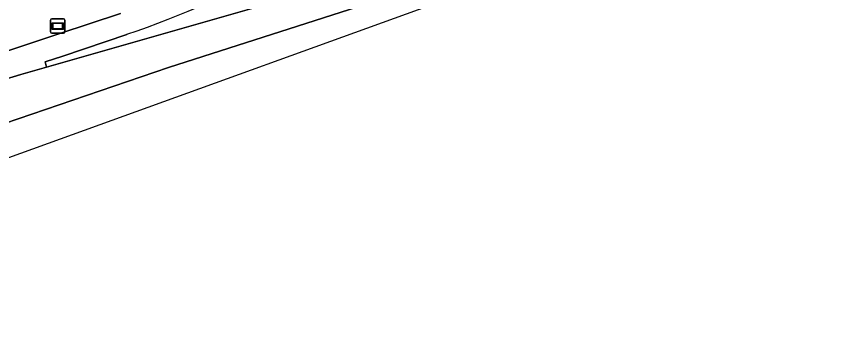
# Model space of a CAD drawing. Extents: x 161385 to 162589, y 388479 to 389756.
# Drawn here: x 162419.1 to 162475.8, y 388577.7 to 388600.2 of the extents above; entities that cross this region are included whole.
import ezdxf

# ---------------------------------------------------------------- set-up
doc = ezdxf.new("R2010")
doc.units = 0
for name, color, linetype in [('IMGEO_Berm_groen', 7, 'Continuous'), ('IMGEO_OVBaan_gesloten', 7, 'Continuous'), ('IMGEO_Rijbaan_regionaal_gesloten', 7, 'Continuous'), ('IMGEO_Voetpad_open', 7, 'Continuous'), ('IMGEO_Wegwijzer', 7, 'Continuous')]:
    doc.layers.add(name, color=color, linetype=linetype)

msp = doc.modelspace()

# ---------------------------------------------------------------- linework, layer by layer
at = {"layer": 'IMGEO_Berm_groen'}
for points in [[(162426.831, 388598.923), (162422.379, 388597.401), (162421.143, 388597.01), (162421.249, 388596.636), (162422.706, 388597.053), (162436.019, 388600.859), (162445.866, 388603.593), (162447.132, 388603.938), (162455.619, 388605.79)], [(162363.85, 388577.725), (162383.514, 388584.168), (162398.918, 388589.281), (162403.167, 388590.71), (162402.625, 388592.63), (162404.063, 388593.055), (162403.535, 388594.765), (162411.504, 388597.441), (162412.138, 388595.631), (162422.09, 388598.952), (162426.385, 388600.374)]]:
    msp.add_lwpolyline(points, dxfattribs=at)
msp.add_arc((162400.721, 388674.645), 80.097, 289.02508, 306.4383, dxfattribs=at)
at = {"layer": 'IMGEO_OVBaan_gesloten'}
msp.add_lwpolyline([(162429.724, 388596.61), (162442.89, 388600.83), (162458.771, 388606.543), (162455.619, 388605.79), (162447.132, 388603.938), (162445.866, 388603.593), (162436.019, 388600.859), (162422.706, 388597.053), (162421.249, 388596.636), (162419.453, 388596.123), (162417.539, 388595.543), (162404.377, 388591.117), (162403.167, 388590.71), (162398.918, 388589.281), (162383.514, 388584.168), (162363.85, 388577.725), (162402.12, 388587.195)], close=True, dxfattribs=at)
at = {"layer": 'IMGEO_Rijbaan_regionaal_gesloten'}
msp.add_lwpolyline([(162410.576, 388587.449), (162462.328, 388606.187), (162475.796, 388614.595), (162475.407, 388615.09), (162473.786, 388614.009), (162473.386, 388613.743), (162473.126, 388613.568), (162471.249, 388612.443), (162471.044, 388612.318), (162465.961, 388609.538), (162463.443, 388608.355), (162463.099, 388608.193), (162458.771, 388606.543), (162442.89, 388600.83), (162429.724, 388596.61), (162402.12, 388587.195)], dxfattribs=at)
at = {"layer": 'IMGEO_Voetpad_open'}
msp.add_lwpolyline([(162426.385, 388600.374), (162422.09, 388598.952), (162412.138, 388595.631), (162411.504, 388597.441), (162403.535, 388594.765), (162404.063, 388593.055), (162402.625, 388592.63), (162403.167, 388590.71), (162404.377, 388591.117), (162417.539, 388595.543), (162419.453, 388596.123), (162421.249, 388596.636), (162421.143, 388597.01), (162422.379, 388597.401), (162426.831, 388598.923)], dxfattribs=at)
msp.add_arc((162400.721, 388674.645), 80.097, 289.02508, 306.4383, dxfattribs=at)
at = {"layer": 'IMGEO_Wegwijzer'}
for p, q in [((162421.521, 388599.103), (162421.521, 388599.903)), ((162421.521, 388599.903), (162421.521, 388599.103)), ((162421.621, 388600.003), (162422.411, 388600.003)), ((162422.411, 388600.003), (162421.621, 388600.003)), ((162422.511, 388599.903), (162422.511, 388599.103)), ((162422.511, 388599.103), (162422.511, 388599.903)), ((162422.411, 388599.003), (162421.621, 388599.003)), ((162421.621, 388599.003), (162422.411, 388599.003))]:
    msp.add_line(p, q, dxfattribs=at)
for points in [[(162421.622, 388599.735), (162422.41, 388599.735), (162422.41, 388599.271), (162421.622, 388599.271), (162421.622, 388599.735)], [(162421.687, 388599.67), (162421.687, 388599.336), (162422.345, 388599.336), (162422.345, 388599.67), (162421.687, 388599.67)]]:
    msp.add_lwpolyline(points, dxfattribs=at)
for centre, start, end in [((162421.621, 388599.903), 90, 180), ((162421.621, 388599.903), 90, 180), ((162422.411, 388599.903), 0, 90), ((162422.411, 388599.903), 360, 90), ((162421.621, 388599.103), 180, 270), ((162421.621, 388599.103), 180, 270), ((162422.411, 388599.103), 270, 0), ((162422.411, 388599.103), 270, 0)]:
    msp.add_arc(centre, 0.1, start, end, dxfattribs=at)

doc.saveas('drawing.dxf')
